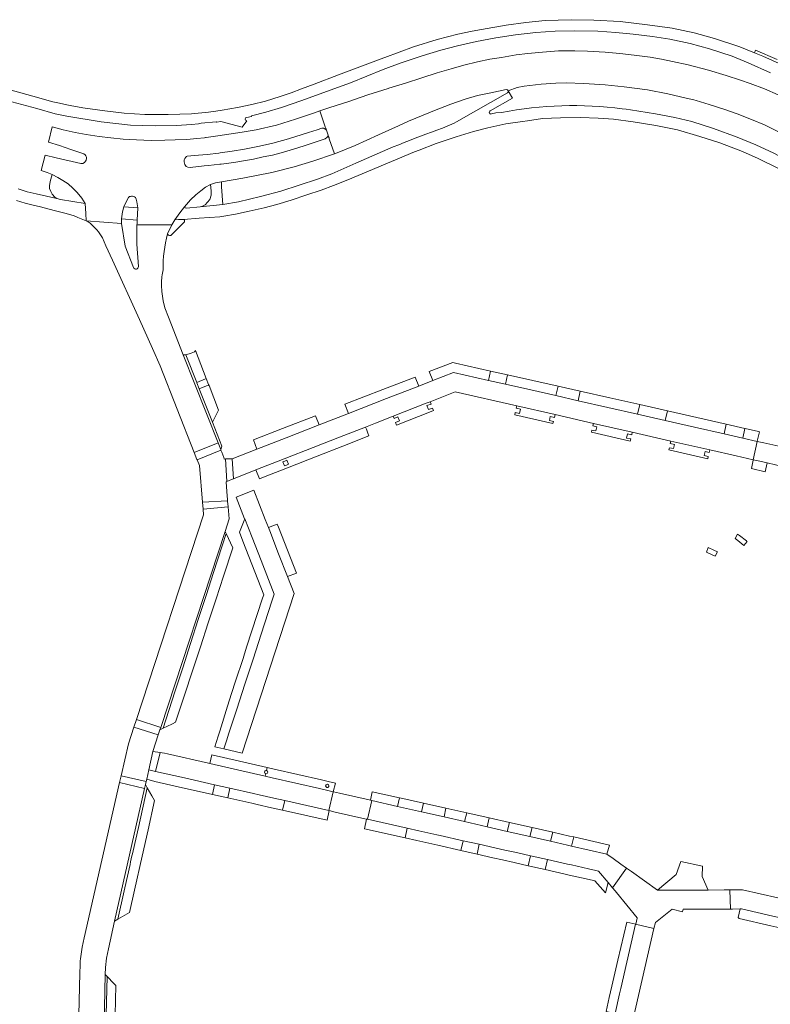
# Model space of a CAD drawing. Header units: metres. Extents: x 166325 to 190320, y 381923 to 404576.
# Tile 638 of 656: x 169432 to 169592, y 401361 to 401571. Entities that reach past the tile are written whole.
import ezdxf

# ---------------------------------------------------------------- set-up
doc = ezdxf.new("R2010")
doc.units = ezdxf.units.M
for name, color, linetype, lineweight in [('B-WE-VH-VERHARDING_ASFALT-GV', 8, 'Continuous', 18), ('B-WE-VH-VERHARDING_BETONSTRAATSTEEN-GV', 8, 'Continuous', 18), ('B-WE-VH-VERHARDING_STRAATBAKSTEEN-GV', 8, 'Continuous', 18)]:
    doc.layers.add(name, color=color, linetype=linetype, lineweight=lineweight)

msp = doc.modelspace()

# ---------------------------------------------------------------- linework, layer by layer
at = {"layer": 'B-WE-VH-VERHARDING_ASFALT-GV', "flags": 128}
for points in [[(169595.427, 401560.323), (169589.907, 401562.807), (169588.152, 401563.517), (169584.995, 401564.794), (169579.645, 401566.613), (169575.255, 401567.816), (169570.614, 401568.765), (169565.328, 401569.495), (169559.528, 401570.225), (169553.919, 401570.468), (169549.056, 401570.589), (169543.517, 401570.393), (169539.397, 401570.004), (169535.207, 401569.446), (169529.933, 401568.519), (169527.99, 401568.129), (169524.916, 401567.513), (169520.497, 401566.343), (169515.455, 401564.802), (169509.342, 401562.557), (169509.146, 401562.485), (169499.471, 401558.822), (169494.31, 401556.842), (169491.602, 401555.85), (169489.422, 401554.978), (169487.017, 401554.196), (169483.924, 401553.26), (169481.036, 401552.528), (169477.946, 401551.899), (169474.687, 401551.351), (169473.35, 401551.135), (169471.798, 401550.885), (169468.169, 401550.53), (169463.176, 401550.39), (169458.21, 401550.397), (169453.769, 401550.689), (169449.677, 401551.157), (169445.018, 401551.838), (169442.268, 401552.301), (169441.95, 401552.354), (169439.627, 401552.886), (169438.593, 401553.123), (169434.322, 401554.285), (169421.992, 401557.733)], [(169479.926, 401549.775), (169480.921, 401549.993), (169480.901, 401550.116), (169484.01, 401550.903), (169487.33, 401551.893), (169491.642, 401553.399), (169496.943, 401555.264), (169502.022, 401557.142), (169508.979, 401559.95), (169510.149, 401560.38), (169512.863, 401561.379), (169517.341, 401562.911), (169521.304, 401564.119), (169524.834, 401565.044), (169528.883, 401565.948), (169533.036, 401566.703), (169537.211, 401567.385), (169541.499, 401567.855), (169545.664, 401568.154), (169549.862, 401568.204), (169554.713, 401568.116), (169558.613, 401567.891), (169562.282, 401567.535), (169566.391, 401567.013), (169570.097, 401566.444), (169574.403, 401565.511), (169578.544, 401564.382), (169583.391, 401562.785), (169586.79, 401561.427), (169591.573, 401559.275)], [(169585.142, 401557.714), (169582.118, 401558.704), (169578.335, 401559.853), (169573.985, 401560.949), (169570.689, 401561.71), (169568.3, 401562.154), (169565.923, 401562.576), (169562.514, 401563.003), (169559.436, 401563.404), (169556.296, 401563.671), (169552.539, 401563.919), (169549.826, 401563.97), (169546.372, 401563.942), (169542.98, 401563.705), (169539.845, 401563.402), (169537.357, 401563.117), (169534.191, 401562.548), (169531.709, 401562.167), (169529.123, 401561.62), (169526.186, 401560.923), (169523.475, 401560.146), (169520.501, 401559.272), (169517.248, 401558.209), (169513.73, 401557.066), (169511.62, 401556.416), (169510.233, 401555.99), (169510.052, 401555.932), (169505.729, 401554.558), (169501.453, 401553.089), (169497.602, 401551.872), (169495.505, 401551.149), (169496.59, 401548.003), (169496.661, 401547.796), (169496.776, 401547.462), (169496.906, 401547.037), (169497.067, 401546.617), (169497.24, 401546), (169497.38, 401545.604), (169497.454, 401545.396), (169497.512, 401545.231), (169498.646, 401542.021), (169499.197, 401542.207), (169503.016, 401543.822), (169508.033, 401546.063), (169512.245, 401547.96), (169514.392, 401548.942), (169515.928, 401549.644), (169519.934, 401551.274), (169523.384, 401552.594), (169526.49, 401553.668), (169529.105, 401554.415), (169531.953, 401555.034), (169535.21, 401555.691)], [(169535.64, 401555.454), (169537.535, 401556.111), (169539.069, 401556.443), (169542.69, 401556.862), (169545.78, 401557.094), (169547.999, 401557.138), (169551.752, 401557.028), (169556.299, 401556.741), (169560.383, 401556.321), (169565.306, 401555.637), (169569.68, 401554.831), (169573.56, 401553.879), (169575.234, 401553.512), (169575.705, 401553.389), (169575.705, 401553.374), (169578.448, 401552.534), (169581.827, 401551.45), (169584.408, 401550.519), (169587.528, 401549.329), (169590.272, 401548.166), (169593.279, 401546.737)], [(169593.194, 401554.593), (169590.237, 401555.872), (169587.224, 401556.992), (169585.142, 401557.714)], [(169535.47, 401554.981), (169524.595, 401548.839)], [(169531.808, 401551.191), (169536.58, 401553.863), (169535.64, 401555.454)], [(169429.884, 401553.122), (169435.184, 401551.674), (169439.083, 401550.545), (169441.563, 401550.032), (169448.874, 401548.849), (169455.118, 401548.124), (169460.435, 401548.011), (169464.978, 401548.046), (169468.154, 401548.267), (169469.615, 401548.406), (169470.222, 401548.53), (169473.405, 401548.852), (169473.499, 401548.794), (169474.408, 401548.923), (169478.979, 401547.69), (169479.92, 401549.039)], [(169534.244, 401550.843), (169533.008, 401550.755), (169532.098, 401550.517)], [(169654.195, 401504.984), (169644.12, 401511.256), (169629.965, 401520.176), (169618.654, 401526.979), (169616.68, 401528.168), (169607.697, 401533.535), (169604.32, 401535.44), (169600.275, 401537.722), (169596.694, 401539.794), (169592.235, 401542.18), (169588.406, 401543.918), (169584.417, 401545.561), (169579.398, 401547.403), (169574.776, 401548.875), (169571.189, 401549.788), (169567.034, 401550.551), (169561.727, 401551.4), (169560.771, 401551.515), (169559.968, 401551.604)], [(169503.155, 401540.009), (169498.078, 401537.776), (169494.99, 401536.607), (169491.097, 401535.334), (169487.183, 401534.064), (169482.834, 401532.915), (169478.19, 401531.8), (169474.813, 401531.212), (169469.961, 401530.717), (169467.051, 401530.469), (169466.827, 401530.538), (169466.731, 401530.646), (169466.672, 401530.762), (169465.64, 401529.478), (169464.578, 401527.932), (169465.377, 401528.006), (169466.445, 401528.001), (169469.79, 401528.321), (169474.161, 401528.61), (169475.041, 401528.77), (169477.517, 401529.157), (169480.406, 401529.78), (169483.608, 401530.501), (169486.369, 401531.235), (169489.358, 401532.147), (169492.712, 401533.256), (169495.762, 401534.268), (169498.435, 401535.258), (169501.482, 401536.465), (169505.864, 401538.346), (169515.691, 401542.45), (169516.664, 401542.82), (169520.305, 401544.204), (169524.58, 401545.654), (169528.266, 401546.759), (169531.3, 401547.564), (169535.143, 401548.404), (169538.687, 401548.925), (169539.723, 401549.077), (169542.947, 401549.511), (169546.797, 401549.707), (169551.029, 401549.765), (169554.806, 401549.615), (169558.059, 401549.372), (169562.283, 401548.826), (169567.095, 401548.019), (169571.722, 401547.126), (169576.51, 401545.728), (169580.756, 401544.338), (169585.579, 401542.498), (169588.944, 401540.988), (169593.083, 401538.964)], [(169522.651, 401547.88), (169521.626, 401547.504)], [(169430.861, 401532.054), (169432.665, 401531.531), (169434.714, 401531.018), (169435.654, 401530.783), (169439.153, 401529.89), (169441.457, 401529.309), (169443.124, 401528.797), (169443.943, 401528.457), (169445.696, 401527.774), (169445.601, 401529.288), (169445.501, 401531.442), (169440.196, 401532.266), (169439.483, 401532.485), (169435.015, 401533.524), (169433.142, 401533.944), (169431.182, 401534.562)]]:
    msp.add_lwpolyline(points, dxfattribs=at)
at = {"layer": 'B-WE-VH-VERHARDING_ASFALT-GV'}
for points in [[(169535.21, 401555.691, -0.3610256), (169535.64, 401555.454)], [(169535.64, 401555.454, -0.3698367), (169535.47, 401554.981)], [(169559.968, 401551.604, 0.08042), (169534.244, 401550.843)], [(169532.098, 401550.517, -0.9451963), (169531.808, 401551.191)], [(169479.92, 401549.039, -0.933113), (169479.926, 401549.775)], [(169524.595, 401548.839, -0.03557), (169522.651, 401547.88)], [(169521.626, 401547.504, 0.0209811), (169503.155, 401540.009)]]:
    msp.add_lwpolyline(points, format="xyb", dxfattribs=at)
at = {"layer": 'B-WE-VH-VERHARDING_ASFALT-GV', "flags": 128}
for points in [[(169471.494, 401541.908), (169473.961, 401542.166), (169474.258, 401542.197), (169476.796, 401542.574), (169479.42, 401543.001), (169482.631, 401543.637), (169485.448, 401544.259), (169488.786, 401545.192), (169493.085, 401546.547), (169494.901, 401547.124), (169495.898, 401547.474), (169496.156, 401547.493), (169496.326, 401547.448), (169496.635, 401547.284), (169496.789, 401547.165), (169496.906, 401547.037), (169496.776, 401547.462), (169496.661, 401547.796), (169496.59, 401548.003), (169495.505, 401551.149), (169494.127, 401550.674), (169490.315, 401549.389), (169486.236, 401548.156), (169481.895, 401547.131), (169478.922, 401546.658), (169473.772, 401545.861), (169473.747, 401545.857), (169471.248, 401545.497), (169471.167, 401545.487), (169470.929, 401545.457), (169470.918, 401545.456), (169469.285, 401545.25), (169467.139, 401545.104), (169464.648, 401544.968), (169462.462, 401544.913), (169459.585, 401544.853), (169456.403, 401544.989), (169453.556, 401545.169), (169450.942, 401545.437), (169448.448, 401545.713), (169445.703, 401546.125), (169443.387, 401546.55), (169440.799, 401547.125), (169438.478, 401547.734), (169437.654, 401544.517), (169439.986, 401543.809), (169442.431, 401542.956), (169445.195, 401541.991), (169445.488, 401541.8), (169445.66, 401541.585), (169445.751, 401541.307), (169445.744, 401540.995), (169445.676, 401540.651), (169445.59, 401540.452), (169445.339, 401540.164), (169444.99, 401539.969), (169444.557, 401539.989), (169439.319, 401541.139), (169436.941, 401541.733), (169436.108, 401538.496), (169437.414, 401538.038), (169438.419, 401537.629), (169439.687, 401536.995), (169440.749, 401536.346), (169441.846, 401535.594), (169442.866, 401534.726), (169443.781, 401533.794), (169444.766, 401532.541), (169445.501, 401531.442), (169445.601, 401529.288), (169445.696, 401527.774), (169453.228, 401527.152), (169453.238, 401528.154), (169453.473, 401529.678), (169453.738, 401530.748), (169454.303, 401531.934), (169454.715, 401532.681), (169454.899, 401532.844), (169454.967, 401532.901), (169455.141, 401532.957), (169455.387, 401532.993), (169455.571, 401532.974), (169455.756, 401532.955), (169455.972, 401532.878), (169456.181, 401532.692), (169456.388, 401532.395), (169456.515, 401531.762), (169456.714, 401530.492), (169456.594, 401527.891), (169456.542, 401527.169), (169456.521, 401526.869), (169463.979, 401526.876), (169464.578, 401527.932), (169465.64, 401529.478), (169466.672, 401530.762), (169467.942, 401532.23), (169469.049, 401533.297), (169470.105, 401534.159), (169471.163, 401534.943), (169472.176, 401535.457), (169473.261, 401535.87), (169474.509, 401536.05), (169479.08, 401536.805), (169485.29, 401538.024), (169490, 401539.239), (169494.02, 401540.433), (169498.646, 401542.021), (169497.512, 401545.231), (169497.454, 401545.396), (169497.38, 401545.604), (169497.24, 401546), (169497.207, 401545.816), (169497.119, 401545.639), (169497.013, 401545.494), (169496.634, 401545.225), (169494.284, 401544.398), (169492.188, 401543.7), (169489.905, 401543.001), (169487.775, 401542.386), (169485.441, 401541.711), (169483.455, 401541.344), (169481.368, 401540.893), (169479.258, 401540.539), (169477.137, 401540.19), (169474.474, 401539.842), (169474.178, 401539.809), (169471.741, 401539.534), (169470.83, 401539.431), (169467.871, 401539.133), (169467.379, 401539.204), (169467.039, 401539.329), (169466.696, 401539.76), (169466.575, 401540.286), (169466.621, 401540.714), (169466.745, 401541.016), (169466.941, 401541.318), (169467.084, 401541.449), (169467.252, 401541.506), (169469.633, 401541.714)], [(169474.567, 401534.998), (169474.509, 401536.05), (169473.261, 401535.87), (169472.176, 401535.457), (169472.344, 401534.104), (169472.359, 401533.194), (169472.022, 401532.316), (169471.573, 401531.705), (169471.069, 401531.163), (169470.521, 401530.854), (169469.961, 401530.717), (169474.813, 401531.212)], [(169456.714, 401530.492), (169453.738, 401530.748), (169453.473, 401529.678), (169453.238, 401528.154), (169456.594, 401527.891)]]:
    msp.add_lwpolyline(points, close=True, dxfattribs=at)
at = {"layer": 'B-WE-VH-VERHARDING_BETONSTRAATSTEEN-GV', "flags": 128}
for points in [[(169592.973, 401562.108), (169588.381, 401564.069), (169588.152, 401563.517), (169589.907, 401562.807), (169595.427, 401560.323)], [(169453.238, 401528.154), (169453.228, 401527.152), (169454.033, 401522.379), (169455.797, 401517.809)], [(169456.822, 401518.021), (169456.486, 401522.741), (169456.521, 401526.869), (169456.542, 401527.169), (169456.594, 401527.891), (169453.238, 401528.154)], [(169466.688, 401527.728), (169466.626, 401527.903), (169466.445, 401528.001), (169465.377, 401528.006), (169464.578, 401527.932), (169463.979, 401526.876), (169463.038, 401524.976)], [(169463.71, 401524.652), (169466.528, 401527.396)], [(169472.461, 401414), (169472.036, 401412.136), (169483.846, 401409.446), (169483.97, 401409.992)], [(169484.154, 401410.667), (169484.3, 401411.308), (169472.461, 401414)], [(169483.97, 401409.992), (169483.846, 401409.446), (169485.341, 401409.105), (169490.387, 401407.955), (169495.439, 401406.804), (169496.893, 401406.473), (169498.348, 401406.141), (169498.827, 401407.929), (169497.296, 401408.315), (169495.87, 401408.675), (169490.813, 401409.826)], [(169490.813, 401409.826), (169485.749, 401410.978), (169484.3, 401411.308), (169484.154, 401410.667)], [(169593.088, 401383.528), (169585.596, 401385.227), (169582.912, 401385.216), (169582.989, 401381.155), (169583.475, 401381.157), (169585.072, 401381.163), (169585.398, 401381.164), (169592.078, 401379.642)], [(169555.756, 401329.187), (169566.716, 401377.006), (169562.803, 401377.897), (169560.947, 401369.821), (169559.667, 401364.251), (169559.394, 401363.06), (169558.435, 401358.891)]]:
    msp.add_lwpolyline(points, dxfattribs=at)
for points in [[(169443.781, 401533.794), (169442.866, 401534.726), (169441.846, 401535.594), (169440.749, 401536.346), (169439.687, 401536.995), (169438.419, 401537.629), (169437.992, 401536.102), (169437.853, 401535.235), (169437.858, 401534.635), (169438.135, 401533.984), (169438.445, 401533.419), (169439.05, 401532.772), (169439.483, 401532.485), (169440.196, 401532.266), (169445.501, 401531.442), (169444.766, 401532.541)], [(169472.359, 401533.194), (169472.344, 401534.104), (169472.176, 401535.457), (169471.163, 401534.943), (169470.105, 401534.159), (169469.049, 401533.297), (169467.942, 401532.23), (169466.672, 401530.762), (169466.731, 401530.646), (169466.827, 401530.538), (169467.051, 401530.469), (169469.961, 401530.717), (169470.521, 401530.854), (169471.069, 401531.163), (169471.573, 401531.705), (169472.022, 401532.316)], [(169456.515, 401531.762), (169456.388, 401532.395), (169456.181, 401532.692), (169455.972, 401532.878), (169455.756, 401532.955), (169455.571, 401532.974), (169455.387, 401532.993), (169455.141, 401532.957), (169454.967, 401532.901), (169454.899, 401532.844), (169454.715, 401532.681), (169454.303, 401531.934), (169453.738, 401530.748), (169456.714, 401530.492)], [(169468.982, 401500.132), (169468.803, 401499.843), (169468.057, 401499.554), (169466.934, 401499.222), (169469.261, 401493.317), (169471.164, 401494.087), (169471.299, 401494.143)], [(169531.887, 401495.752), (169524.446, 401497.428), (169523.813, 401497.571), (169518.83, 401495.637), (169519.575, 401493.727), (169524.001, 401495.455), (169531.437, 401493.768)], [(169535.511, 401494.935), (169531.887, 401495.752), (169531.437, 401493.768), (169535.059, 401492.946)], [(169471.299, 401494.143), (169471.164, 401494.087), (169469.261, 401493.317), (169469.292, 401493.239), (169469.788, 401491.981), (169471.321, 401492.626), (169471.88, 401492.646), (169471.78, 401492.9)], [(169511.12, 401486.127), (169518.137, 401488.875), (169518.996, 401489.211), (169524.346, 401491.306), (169537.456, 401488.319), (169545.62, 401486.459), (169553.801, 401484.596), (169562.087, 401482.708), (169570.301, 401480.836), (169578.597, 401478.946), (169584.196, 401477.671), (169587.879, 401476.832), (169588.719, 401480.771), (169585.618, 401481.475), (169581.66, 401482.373), (169575.378, 401483.798), (169569.097, 401485.223), (169563.204, 401486.56), (169556.868, 401487.998), (169550.53, 401489.436), (169545.818, 401490.505), (169540.433, 401491.727), (169535.059, 401492.946), (169531.437, 401493.768), (169524.001, 401495.455), (169519.575, 401493.727), (169516.577, 401492.557), (169509.692, 401489.87), (169501.617, 401486.718), (169495.344, 401484.27), (169488.334, 401481.533), (169482.108, 401479.103), (169476.8, 401477.031), (169477.084, 401472.799), (169481.879, 401474.676), (169487.879, 401477.026), (169494.112, 401479.467), (169499.67, 401481.643), (169505.23, 401483.82), (169506.686, 401484.391), (169507.373, 401484.66)], [(169509.692, 401489.87), (169516.577, 401492.557), (169515.83, 401494.473), (169508.939, 401491.8), (169500.857, 401488.663), (169501.617, 401486.718)], [(169540.886, 401493.724), (169535.511, 401494.935), (169535.059, 401492.946), (169540.433, 401491.727), (169545.818, 401490.505), (169546.273, 401492.511)], [(169471.88, 401492.646), (169471.321, 401492.626), (169469.788, 401491.981), (169469.794, 401491.965), (169472.606, 401484.849), (169473.744, 401487.162), (169473.93, 401487.421)], [(169550.986, 401491.449), (169546.273, 401492.511), (169545.818, 401490.505), (169550.53, 401489.436)], [(169557.327, 401490.02), (169550.986, 401491.449), (169550.53, 401489.436), (169556.868, 401487.998), (169563.204, 401486.56), (169563.665, 401488.592)], [(169519.717, 401487.315), (169519.5, 401487.868), (169518.644, 401487.555), (169518.331, 401488.379), (169519.194, 401488.706), (169518.996, 401489.211), (169518.137, 401488.875), (169511.12, 401486.127), (169511.311, 401485.639), (169512.124, 401485.968), (169512.462, 401485.132), (169511.628, 401484.813), (169511.852, 401484.239), (169518.868, 401486.983)], [(169545.62, 401486.459), (169537.456, 401488.319), (169537.341, 401487.811), (169538.23, 401487.598), (169538.017, 401486.708), (169537.137, 401486.899), (169537.032, 401486.438), (169545.191, 401484.582), (169545.29, 401485.016), (169544.424, 401485.218), (169544.623, 401486.074), (169545.487, 401485.875)], [(169569.56, 401487.264), (169563.665, 401488.592), (169563.204, 401486.56), (169569.097, 401485.223)], [(169575.843, 401485.849), (169569.56, 401487.264), (169569.097, 401485.223), (169575.378, 401483.798), (169581.66, 401482.373), (169582.127, 401484.433)], [(169488.334, 401481.533), (169495.344, 401484.27), (169494.58, 401486.228), (169487.568, 401483.507), (169481.333, 401481.088), (169482.108, 401479.103)], [(169488.61, 401475.151), (169494.903, 401477.612), (169500.405, 401479.763), (169505.95, 401481.932), (169505.726, 401482.504), (169505.418, 401483.34), (169505.23, 401483.82), (169499.67, 401481.643), (169494.112, 401479.467), (169487.879, 401477.026), (169481.879, 401474.676), (169482.612, 401472.806), (169483.495, 401473.151)], [(169562.087, 401482.708), (169553.801, 401484.596), (169553.675, 401484.046), (169554.548, 401483.845), (169554.351, 401482.987), (169553.484, 401483.178), (169553.379, 401482.718), (169561.654, 401480.836), (169561.758, 401481.292), (169560.873, 401481.482), (169561.066, 401482.382), (169561.964, 401482.171)], [(169586.087, 401483.541), (169582.127, 401484.433), (169581.66, 401482.373), (169585.618, 401481.475)], [(169588.98, 401482.889), (169586.155, 401483.525), (169586.087, 401483.541), (169585.618, 401481.475), (169588.719, 401480.771), (169588.726, 401480.804), (169589.233, 401482.832)], [(169578.597, 401478.946), (169570.301, 401480.836), (169570.183, 401480.319), (169571.095, 401480.082), (169570.874, 401479.233), (169569.999, 401479.41), (169569.897, 401478.96), (169578.163, 401477.079), (169578.267, 401477.539), (169577.39, 401477.741), (169577.593, 401478.622), (169578.475, 401478.412)], [(169474.428, 401478.863), (169474.371, 401479.006), (169473.805, 401480.431), (169468.742, 401478.381), (169469.312, 401476.939), (169469.358, 401476.822)], [(169595.887, 401479.145), (169594.572, 401479.443), (169590.132, 401480.451), (169588.719, 401480.771), (169587.879, 401476.832), (169589.237, 401476.522), (169590.805, 401476.165), (169592.624, 401475.751), (169593.676, 401475.511), (169594.964, 401475.217), (169594.969, 401475.239)], [(169476.8, 401477.031), (169475.404, 401477.015), (169475.673, 401472.246), (169477.011, 401472.77), (169477.084, 401472.799)], [(169487.641, 401476.42), (169488.052, 401476.584), (169488.475, 401476.751), (169488.809, 401475.888), (169488.387, 401475.722), (169487.972, 401475.558)], [(169590.805, 401476.165), (169589.237, 401476.522), (169587.879, 401476.832), (169587.87, 401476.791), (169587.465, 401474.963), (169590.385, 401474.298)], [(169486.722, 401456.848), (169484.822, 401461.708), (169484.549, 401462.405), (169483.884, 401464.106), (169481.423, 401470.4), (169477.675, 401468.875), (169479.477, 401464.29), (169479.482, 401464.276), (169481.051, 401460.287), (169482.982, 401455.374), (169485.794, 401448.223), (169485.303, 401446.717), (169483.024, 401439.73), (169481.282, 401434.391), (169479.541, 401429.053), (169477.8, 401423.714), (169476.058, 401418.375), (169475.682, 401417.222), (169475.039, 401415.25), (169478.955, 401414.369), (169490.041, 401448.361), (169490.028, 401448.393), (169488.63, 401451.97)], [(169475.851, 401468.01), (169475.841, 401468.128), (169470.481, 401467.839), (169470.603, 401466.352), (169475.949, 401466.837)], [(169482.982, 401455.374), (169481.051, 401460.287), (169479.482, 401464.276), (169478.368, 401461.431), (169479.09, 401459.515), (169481.008, 401454.602), (169483.547, 401448.101), (169483.308, 401447.368), (169481.033, 401440.379), (169479.904, 401436.911), (169479.295, 401435.04), (169479.131, 401434.535), (169477.557, 401429.7), (169476.694, 401427.051), (169475.842, 401424.352), (169474.16, 401419.024), (169473.829, 401417.979), (169473.113, 401415.709), (169475.039, 401415.25), (169475.682, 401417.222), (169476.058, 401418.375), (169477.8, 401423.714), (169479.541, 401429.053), (169481.282, 401434.391), (169483.024, 401439.73), (169485.303, 401446.717), (169485.794, 401448.223)], [(169486.707, 401462.464), (169486.431, 401463.16), (169484.549, 401462.405), (169484.822, 401461.708), (169486.722, 401456.848), (169488.63, 401451.97), (169490.495, 401452.722), (169488.604, 401457.584)], [(169469.594, 401442.821), (169471.252, 401447.959), (169472.817, 401452.808), (169475.509, 401461.15), (169475.291, 401461.601), (169461.59, 401419.849), (169461.423, 401419.341), (169462.125, 401419.675), (169464.619, 401427.404), (169466.277, 401432.543), (169467.936, 401437.682)], [(169473.42, 401447.246), (169474.995, 401452.035), (169476.986, 401458.087), (169475.509, 401461.15), (169472.817, 401452.808), (169471.252, 401447.959), (169469.594, 401442.821), (169467.936, 401437.682), (169466.277, 401432.543), (169464.619, 401427.404), (169462.125, 401419.675), (169463.923, 401420.53), (169464.084, 401420.609), (169464.768, 401420.946), (169466.67, 401426.729), (169468.358, 401431.859), (169470.045, 401436.988), (169471.732, 401442.117)], [(169584.927, 401460.702), (169584.525, 401461.01), (169584.001, 401460.091), (169584.554, 401459.659), (169585.891, 401458.614), (169586.54, 401459.416), (169586.4, 401459.53), (169586.421, 401459.557)], [(169580.255, 401457.234), (169579.498, 401457.568), (169578.227, 401458.129), (169577.874, 401457.165), (169578.973, 401456.652), (169579.722, 401456.301)], [(169456.414, 401421.54), (169455.881, 401419.911), (169461.069, 401418.241), (169461.423, 401419.341), (169461.59, 401419.849)], [(169461.449, 401414.478), (169459.933, 401414.714), (169459.045, 401410.784), (169460.511, 401410.453)], [(169483.846, 401409.446), (169472.036, 401412.136), (169471.775, 401412.196), (169463.024, 401414.19), (169462.426, 401414.326), (169461.885, 401414.41), (169461.449, 401414.478), (169460.511, 401410.453), (169466.666, 401409.064), (169470.944, 401408.099), (169473.068, 401407.62), (169476.346, 401406.88), (169481.341, 401405.754), (169482.573, 401405.476), (169485.691, 401404.772), (169488.008, 401404.249), (169497.392, 401402.132), (169498.348, 401406.141), (169496.893, 401406.473), (169495.439, 401406.804), (169490.387, 401407.955), (169485.341, 401409.105)], [(169458.488, 401408.322), (169453.162, 401409.528), (169452.834, 401408.088), (169458.156, 401406.854), (169458.34, 401407.669)], [(169473.068, 401407.62), (169470.944, 401408.099), (169466.666, 401409.064), (169460.511, 401410.453), (169459.045, 401410.784), (169458.605, 401408.841), (169460.354, 401408.31), (169466.238, 401406.99), (169470.408, 401406.055), (169472.603, 401405.563)], [(169456.821, 401398.493), (169458.731, 401406.973), (169458.34, 401407.669), (169458.156, 401406.854), (169451.763, 401378.6), (169452.422, 401378.972), (169453.782, 401385.009), (169453.927, 401385.649), (169455.057, 401390.666), (169455.178, 401391.201), (169455.461, 401392.457), (169455.563, 401392.908), (169455.712, 401393.571)], [(169476.346, 401406.88), (169473.068, 401407.62), (169472.603, 401405.563), (169475.883, 401404.827)], [(169457.64, 401392.444), (169458.888, 401398.031), (169460.278, 401404.257), (169459.681, 401405.285), (169458.731, 401406.973), (169456.821, 401398.493), (169455.712, 401393.571), (169455.563, 401392.908), (169455.461, 401392.457), (169455.178, 401391.201), (169455.057, 401390.666), (169453.927, 401385.649), (169453.782, 401385.009), (169452.422, 401378.972), (169454.95, 401380.396), (169456.019, 401385.182)], [(169488.008, 401404.249), (169485.691, 401404.772), (169482.573, 401405.476), (169481.341, 401405.754), (169476.346, 401406.88), (169475.883, 401404.827), (169480.977, 401403.684), (169482.171, 401403.416), (169485.23, 401402.73), (169487.548, 401402.21)], [(169506.57, 401404.268), (169506.289, 401404.332), (169505.366, 401404.542), (169499.693, 401405.835), (169498.418, 401406.125), (169498.348, 401406.141), (169497.392, 401402.132), (169497.508, 401402.106), (169498.779, 401401.819), (169504.454, 401400.538), (169505.435, 401400.317), (169505.692, 401400.26)], [(169512.453, 401404.845), (169506.674, 401406.142), (169506.289, 401404.332), (169506.57, 401404.268), (169512.038, 401403.022)], [(169488.008, 401404.249), (169487.548, 401402.21), (169497.049, 401400.079), (169497.508, 401402.106), (169497.392, 401402.132)], [(169540.288, 401396.585), (169535.452, 401397.687), (169531.139, 401398.67), (169526.315, 401399.769), (169521.967, 401400.76), (169517.15, 401401.857), (169512.038, 401403.022), (169506.57, 401404.268), (169505.692, 401400.26), (169514.138, 401398.371), (169516.604, 401397.819), (169520.456, 401396.958), (169521.173, 401396.797), (169526.029, 401395.711), (169529.479, 401394.94), (169532.819, 401394.193), (169534.925, 401393.722), (169537.383, 401393.172), (169540.373, 401392.504), (169544.023, 401391.687), (169548.291, 401390.733), (169549.146, 401390.541), (169552.785, 401389.728), (169554.33, 401389.382), (169554.921, 401389.25), (169556.936, 401386.802), (169557.849, 401385.694), (169560.865, 401389.877), (169559.655, 401390.739), (169558.05, 401391.882), (169556.696, 401392.846), (169549.113, 401394.574), (169548.301, 401394.759), (169544.632, 401395.595)], [(169517.611, 401403.687), (169513.221, 401404.672), (169512.453, 401404.845), (169512.038, 401403.022), (169517.15, 401401.857)], [(169522.347, 401402.623), (169517.611, 401403.687), (169517.15, 401401.857), (169521.967, 401400.76)], [(169526.82, 401401.619), (169522.347, 401402.623), (169521.967, 401400.76), (169526.315, 401399.769)], [(169531.568, 401400.553), (169526.82, 401401.619), (169526.315, 401399.769), (169531.139, 401398.67)], [(169505.692, 401400.26), (169505.435, 401400.317), (169505, 401398.271), (169513.676, 401396.307), (169514.138, 401398.371)], [(169535.902, 401399.58), (169531.568, 401400.553), (169531.139, 401398.67), (169535.452, 401397.687)], [(169540.748, 401398.493), (169535.902, 401399.58), (169535.452, 401397.687), (169540.288, 401396.585)], [(169521.173, 401396.797), (169520.456, 401396.958), (169516.604, 401397.819), (169514.138, 401398.371), (169513.676, 401396.307), (169516.171, 401395.742), (169519.986, 401394.879), (169520.674, 401394.723), (169525.561, 401393.617), (169526.029, 401395.711)], [(169545.144, 401397.506), (169540.748, 401398.493), (169540.288, 401396.585), (169544.632, 401395.595)], [(169549.611, 401396.503), (169548.743, 401396.698), (169545.144, 401397.506), (169544.632, 401395.595), (169548.301, 401394.759), (169549.113, 401394.574)], [(169529.479, 401394.94), (169526.029, 401395.711), (169525.561, 401393.617), (169529.009, 401392.836)], [(169534.925, 401393.722), (169532.819, 401394.193), (169529.479, 401394.94), (169529.009, 401392.836), (169532.372, 401392.075), (169534.446, 401391.605), (169536.895, 401391.051), (169539.896, 401390.372), (169540.373, 401392.504), (169537.383, 401393.172)], [(169549.611, 401396.503), (169549.113, 401394.574), (169556.696, 401392.846), (169557.254, 401394.787), (169553.901, 401395.54)], [(169544.023, 401391.687), (169540.373, 401392.504), (169539.896, 401390.372), (169543.544, 401389.546)], [(169549.146, 401390.541), (169548.291, 401390.733), (169544.023, 401391.687), (169543.544, 401389.546), (169547.757, 401388.592), (169548.659, 401388.388), (169552.295, 401387.565), (169553.845, 401387.214), (169554.084, 401387.16), (169556.407, 401384.575), (169556.936, 401386.802), (169554.921, 401389.25), (169554.33, 401389.382), (169552.785, 401389.728)], [(169577.014, 401388.07), (169577.039, 401390.266), (169572.44, 401391.312), (169571.437, 401388.508), (169567.488, 401385.16), (169578.254, 401385.199)], [(169582.912, 401385.216), (169582.842, 401385.216), (169581.65, 401385.212), (169578.254, 401385.199), (169567.488, 401385.16), (169561.932, 401389.117), (169560.865, 401389.877), (169557.849, 401385.694), (169558.409, 401385.013), (169558.703, 401384.655), (169563.122, 401379.287), (169563.103, 401379.204), (169562.813, 401377.942), (169562.803, 401377.897), (169566.716, 401377.006), (169567.003, 401378.26), (169570.563, 401381.112), (169572.776, 401380.58), (169572.915, 401381.12), (169579.716, 401381.144), (169581.664, 401381.151), (169582.989, 401381.155)], [(169599.103, 401378.041), (169597.24, 401378.466), (169592.078, 401379.642), (169585.398, 401381.164), (169585.072, 401381.163), (169584.62, 401379.33), (169584.861, 401379.124), (169591.61, 401377.586), (169596.744, 401376.416), (169598.635, 401375.985)], [(169560.947, 401369.821), (169562.803, 401377.897), (169562.813, 401377.942), (169560.931, 401378.387), (169559.043, 401370.259), (169557.749, 401364.692), (169557.472, 401363.502), (169557.196, 401362.317), (169556.503, 401359.341), (169558.435, 401358.891), (169559.394, 401363.06), (169559.667, 401364.251)], [(169449.971, 401358.623), (169450.142, 401366.8), (169449.77, 401367.189), (169449.4, 401349.496), (169449.398, 401349.394), (169449.786, 401349.775)], [(169451.882, 401358.583), (169452.024, 401364.834), (169451.579, 401365.299), (169450.142, 401366.8), (169449.971, 401358.623), (169449.786, 401349.775), (169451.726, 401351.681)]]:
    msp.add_lwpolyline(points, close=True, dxfattribs=at)
at = {"layer": 'B-WE-VH-VERHARDING_BETONSTRAATSTEEN-GV'}
for points in [[(169466.528, 401527.396, 0.2679837), (169466.688, 401527.728)], [(169463.038, 401524.976, 0.1687191), (169463.264, 401524.704)], [(169463.264, 401524.704, 0.2198793), (169463.71, 401524.652)], [(169455.797, 401517.809, 0.8634005), (169456.822, 401518.021)], [(169483.713, 401410.329, -0.4932772), (169484.154, 401410.667)], [(169483.97, 401409.992, -0.3364926), (169483.713, 401410.329)], [(169484.413, 401410.329, -0.4981189), (169483.97, 401409.992)], [(169484.154, 401410.667, -0.3400634), (169484.413, 401410.329)], [(169496.734, 401407.371, -0.4629748), (169497.145, 401407.716)], [(169497.145, 401407.716, -0.3627325), (169497.434, 401407.371)], [(169497.019, 401407.027, -0.3576951), (169496.734, 401407.371)], [(169497.434, 401407.371, -0.4692208), (169497.019, 401407.027)]]:
    msp.add_lwpolyline(points, format="xyb", dxfattribs=at)
at = {"layer": 'B-WE-VH-VERHARDING_STRAATBAKSTEEN-GV', "flags": 128}
for points in [[(169455.797, 401517.809), (169454.033, 401522.379), (169453.228, 401527.152), (169445.696, 401527.774)], [(169463.038, 401524.976), (169463.979, 401526.876), (169456.521, 401526.869), (169456.486, 401522.741), (169456.822, 401518.021)], [(169449.151, 401524.106), (169449.919, 401522.415), (169451.31, 401519.354), (169457.035, 401506.754), (169459.846, 401500.567), (169461.441, 401496.87), (169468.742, 401478.381), (169473.805, 401480.431), (169466.397, 401499.232), (169463.27, 401507.238), (169462.491, 401509.233)], [(169462.491, 401509.233), (169462.103, 401510.702), (169461.805, 401512.657), (169461.747, 401513.945), (169461.749, 401514.341)], [(169449.77, 401367.189), (169449.82, 401368.67), (169450.053, 401370.669), (169450.432, 401372.646), (169451.763, 401378.6), (169458.156, 401406.854), (169452.834, 401408.088), (169445.304, 401374.991), (169444.85, 401372.995)], [(169444.388, 401369.119), (169444.353, 401367.545), (169443.958, 401349.607), (169443.925, 401348.116)], [(169449.398, 401349.394), (169449.4, 401349.496), (169449.77, 401367.189)]]:
    msp.add_lwpolyline(points, dxfattribs=at)
at = {"layer": 'B-WE-VH-VERHARDING_STRAATBAKSTEEN-GV'}
for points in [[(169445.696, 401527.774, -0.1057524), (169446.536, 401527.24)], [(169446.536, 401527.24, -0.0926932), (169449.151, 401524.106)], [(169462.081, 401517.323, -0.0622926), (169463.038, 401524.976)], [(169456.822, 401518.021, -0.8634005), (169455.797, 401517.809)], [(169461.749, 401514.341, -0.0469636), (169462.081, 401517.323)], [(169444.85, 401372.995, 0.0345777), (169444.388, 401369.119)]]:
    msp.add_lwpolyline(points, format="xyb", dxfattribs=at)
at = {"layer": 'B-WE-VH-VERHARDING_STRAATBAKSTEEN-GV', "flags": 128}
for points in [[(169469.794, 401491.965), (169469.788, 401491.981), (169469.292, 401493.239), (169469.261, 401493.317), (169466.934, 401499.222), (169466.759, 401499.17), (169466.397, 401499.232), (169473.805, 401480.431), (169474.371, 401479.006), (169474.648, 401479.716), (169472.606, 401484.849)], [(169475.404, 401477.015), (169475.098, 401477.011), (169475.093, 401477.066), (169475.069, 401477.358), (169474.605, 401478.448), (169474.428, 401478.863), (169469.358, 401476.822), (169469.841, 401475.599), (169470.481, 401467.839), (169475.841, 401468.128), (169475.826, 401468.31), (169475.676, 401470.097), (169475.502, 401472.179), (169475.673, 401472.246)], [(169475.291, 401461.601), (169476.164, 401464.262), (169475.949, 401466.837), (169470.603, 401466.352), (169470.703, 401465.14), (169456.414, 401421.54), (169461.59, 401419.849)], [(169459.933, 401414.714), (169461.069, 401418.241), (169455.881, 401419.911), (169454.715, 401416.354), (169453.162, 401409.528), (169458.488, 401408.322), (169458.605, 401408.841), (169459.045, 401410.784)]]:
    msp.add_lwpolyline(points, close=True, dxfattribs=at)

doc.saveas('drawing.dxf')
